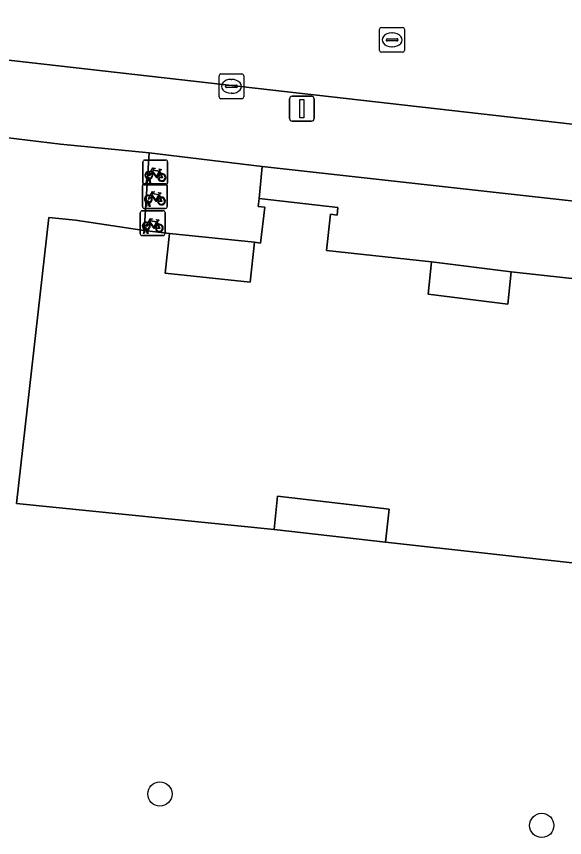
# Model space of a CAD drawing. Extents: x 161928 to 163071, y 386474 to 387428.
# Drawn here: x 162199.51 to 162221.63, y 386810.14 to 386843.27 of the extents above; entities that cross this region are included whole.
import ezdxf

# ---------------------------------------------------------------- set-up
doc = ezdxf.new("R2010")
doc.units = 0
for name, color, linetype in [('IMGEO_Boom', 7, 'Continuous'), ('IMGEO_Erf', 7, 'Continuous'), ('IMGEO_Fietsenrek', 7, 'Continuous'), ('IMGEO_Groenvoorziening', 7, 'Continuous'), ('IMGEO_Kolk', 7, 'Continuous'), ('IMGEO_Lichtmast', 7, 'Continuous'), ('IMGEO_Pand', 7, 'Continuous'), ('IMGEO_Pand_overbouw', 7, 'Continuous'), ('IMGEO_Rijbaan_lokaal_open', 7, 'Continuous'), ('IMGEO_Rioolput', 7, 'Continuous'), ('IMGEO_Voetpad_open', 7, 'Continuous')]:
    doc.layers.add(name, color=color, linetype=linetype)

msp = doc.modelspace()

# ---------------------------------------------------------------- linework, layer by layer
at = {"layer": 'IMGEO_Boom'}
for centre in [(162205.3, 386811.895), (162220.708, 386810.626)]:
    msp.add_circle(centre, 0.489, dxfattribs=at)
at = {"layer": 'IMGEO_Erf'}
for points in [[(162205.682, 386834.51), (162205.515, 386832.901), (162208.937, 386832.549), (162209.117, 386834.153)], [(162216.264, 386833.365), (162216.125, 386832.063), (162219.336, 386831.659), (162219.477, 386832.961)], [(162214.402, 386822.053), (162214.55, 386823.385), (162210.039, 386823.904), (162209.906, 386822.57)]]:
    msp.add_lwpolyline(points, close=True, dxfattribs=at)
at = {"layer": 'IMGEO_Fietsenrek'}
for p, q in [((162204.614, 386836.544), (162204.614, 386837.385)), ((162204.614, 386837.385), (162204.614, 386836.544)), ((162204.689, 386837.469), (162205.53, 386837.469)), ((162205.53, 386837.469), (162204.689, 386837.469)), ((162205.614, 386837.394), (162205.614, 386836.553)), ((162205.614, 386836.553), (162205.614, 386837.394)), ((162205.301, 386837.018), (162205.337, 386836.923)), ((162204.741, 386836.553), (162204.78, 386836.713)), ((162204.81, 386836.701), (162204.775, 386836.553)), ((162204.852, 386836.725), (162204.851, 386836.729)), ((162204.893, 386836.553), (162204.859, 386836.695)), ((162204.883, 386836.736), (162204.884, 386836.729)), ((162204.891, 386836.699), (162204.926, 386836.553)), ((162204.594, 386835.592), (162204.594, 386836.433)), ((162204.594, 386836.433), (162204.594, 386835.592)), ((162204.669, 386836.517), (162205.51, 386836.517)), ((162205.51, 386836.517), (162204.669, 386836.517)), ((162205.539, 386836.469), (162204.698, 386836.469)), ((162204.698, 386836.469), (162205.539, 386836.469)), ((162204.775, 386836.553), (162204.741, 386836.553)), ((162204.926, 386836.553), (162204.893, 386836.553)), ((162205.594, 386836.442), (162205.594, 386835.601)), ((162205.594, 386835.601), (162205.594, 386836.442)), ((162205.281, 386836.066), (162205.317, 386835.971)), ((162204.721, 386835.601), (162204.76, 386835.761)), ((162204.79, 386835.749), (162204.755, 386835.601)), ((162204.832, 386835.773), (162204.831, 386835.777)), ((162204.873, 386835.601), (162204.839, 386835.743)), ((162204.863, 386835.784), (162204.864, 386835.777)), ((162204.871, 386835.747), (162204.906, 386835.601)), ((162204.585, 386835.425), (162205.426, 386835.425)), ((162205.426, 386835.425), (162204.585, 386835.425)), ((162205.519, 386835.517), (162204.678, 386835.517)), ((162204.678, 386835.517), (162205.519, 386835.517)), ((162204.755, 386835.601), (162204.721, 386835.601)), ((162204.906, 386835.601), (162204.873, 386835.601)), ((162204.51, 386834.5), (162204.51, 386835.341)), ((162204.51, 386835.341), (162204.51, 386834.5)), ((162205.51, 386835.35), (162205.51, 386834.509)), ((162205.51, 386834.509), (162205.51, 386835.35)), ((162205.197, 386834.974), (162205.233, 386834.879)), ((162205.435, 386834.425), (162204.594, 386834.425)), ((162204.594, 386834.425), (162205.435, 386834.425)), ((162204.637, 386834.509), (162204.676, 386834.669)), ((162204.671, 386834.509), (162204.637, 386834.509)), ((162204.706, 386834.657), (162204.671, 386834.509)), ((162204.748, 386834.681), (162204.747, 386834.685)), ((162204.789, 386834.509), (162204.755, 386834.651)), ((162204.779, 386834.692), (162204.78, 386834.685)), ((162204.787, 386834.655), (162204.822, 386834.509)), ((162204.822, 386834.509), (162204.789, 386834.509))]:
    msp.add_line(p, q, dxfattribs=at)
for points in [[(162204.927, 386836.995), (162205.022, 386837.159), (162205.108, 386837.145), (162205.11, 386837.136), (162205.054, 386837.125), (162205.027, 386837.08), (162205.283, 386837.039)], [(162205.27, 386837.014), (162205.013, 386837.055), (162204.996, 386837.026), (162205.163, 386836.806), (162205.27, 386837.014)], [(162205.283, 386837.039), (162205.308, 386837.088), (162205.302, 386837.092), (162205.279, 386837.096), (162205.267, 386837.103), (162205.266, 386837.106), (162205.268, 386837.111), (162205.363, 386837.096), (162205.365, 386837.086), (162205.355, 386837.073), (162205.343, 386837.067), (162205.329, 386837.073), (162205.301, 386837.018)], [(162204.948, 386836.943), (162204.896, 386836.853), (162204.856, 386836.828), (162204.857, 386836.875), (162204.912, 386836.969)], [(162205.223, 386836.751), (162205.173, 386836.751), (162204.982, 386837.002), (162204.963, 386836.97)], [(162205.318, 386836.916), (162205.288, 386836.993), (162205.179, 386836.775), (162205.222, 386836.775)], [(162205.252, 386836.775), (162205.372, 386836.774), (162205.328, 386836.888)], [(162205.348, 386836.895), (162205.403, 386836.75), (162205.253, 386836.75)], [(162204.907, 386836.043), (162205.002, 386836.207), (162205.088, 386836.193), (162205.09, 386836.184), (162205.034, 386836.173), (162205.007, 386836.128), (162205.263, 386836.087)], [(162205.203, 386835.799), (162205.153, 386835.799), (162204.962, 386836.05), (162204.943, 386836.018)], [(162205.25, 386836.062), (162204.993, 386836.103), (162204.976, 386836.074), (162205.143, 386835.854), (162205.25, 386836.062)], [(162205.298, 386835.964), (162205.268, 386836.041), (162205.159, 386835.823), (162205.202, 386835.823)], [(162205.263, 386836.087), (162205.288, 386836.136), (162205.282, 386836.14), (162205.259, 386836.144), (162205.247, 386836.151), (162205.246, 386836.154), (162205.248, 386836.159), (162205.343, 386836.144), (162205.345, 386836.134), (162205.335, 386836.121), (162205.323, 386836.115), (162205.309, 386836.121), (162205.281, 386836.066)], [(162204.928, 386835.991), (162204.876, 386835.901), (162204.836, 386835.876), (162204.837, 386835.923), (162204.892, 386836.017)], [(162205.232, 386835.823), (162205.352, 386835.822), (162205.308, 386835.936)], [(162205.328, 386835.943), (162205.383, 386835.798), (162205.233, 386835.798)], [(162204.823, 386834.951), (162204.918, 386835.115), (162205.004, 386835.101), (162205.006, 386835.092), (162204.95, 386835.081), (162204.923, 386835.036), (162205.179, 386834.995)], [(162205.179, 386834.995), (162205.204, 386835.044), (162205.198, 386835.048), (162205.175, 386835.052), (162205.163, 386835.059), (162205.162, 386835.062), (162205.164, 386835.067), (162205.259, 386835.052), (162205.261, 386835.042), (162205.251, 386835.029), (162205.239, 386835.023), (162205.225, 386835.029), (162205.197, 386834.974)], [(162204.844, 386834.899), (162204.792, 386834.809), (162204.752, 386834.784), (162204.753, 386834.831), (162204.808, 386834.925)], [(162205.119, 386834.707), (162205.069, 386834.707), (162204.878, 386834.958), (162204.859, 386834.926)], [(162205.166, 386834.97), (162204.909, 386835.011), (162204.892, 386834.982), (162205.059, 386834.762), (162205.166, 386834.97)], [(162205.214, 386834.872), (162205.184, 386834.949), (162205.075, 386834.731), (162205.118, 386834.731)], [(162205.148, 386834.731), (162205.268, 386834.73), (162205.224, 386834.844)], [(162205.244, 386834.851), (162205.299, 386834.706), (162205.149, 386834.706)]]:
    msp.add_lwpolyline(points, dxfattribs=at)
for centre, radius, start, end in [((162204.692, 386837.391), 0.0779, 92.4484, 184.2845), ((162204.692, 386837.391), 0.0779, 92.4484, 184.2845), ((162205.536, 386837.391), 0.0779, 2.4484, 94.2845), ((162205.536, 386837.391), 0.0779, 2.4484, 94.2845), ((162204.854, 386836.854), 0.159, 62.6766, 242.1369), ((162204.854, 386836.854), 0.129, 63.3192, 238.903), ((162204.834, 386836.725), 0.0499, 12.8025, 158.6934), ((162204.854, 386836.854), 0.159, 253.9967, 271.7867), ((162204.834, 386836.725), 0.0174, 12.8025, 163.4502), ((162204.854, 386836.854), 0.129, 253.415, 269.0204), ((162204.854, 386836.854), 0.129, 283.6043, 43.4302), ((162204.854, 386836.854), 0.159, 283.5766, 46.6042), ((162205.381, 386836.77), 0.159, 113.3408, 178.3217), ((162205.381, 386836.77), 0.159, 187.0065, 105.7708), ((162205.381, 386836.77), 0.129, 113.923, 177.9556), ((162205.381, 386836.77), 0.129, 188.6715, 104.5883), ((162204.672, 386836.439), 0.0779, 92.4484, 184.2845), ((162204.672, 386836.439), 0.0779, 92.4484, 184.2845), ((162204.692, 386836.547), 0.0779, 182.4484, 274.2845), ((162204.692, 386836.547), 0.0779, 182.4484, 274.2845), ((162205.516, 386836.439), 0.0779, 2.4484, 94.2845), ((162205.516, 386836.439), 0.0779, 2.4484, 94.2845), ((162205.536, 386836.547), 0.0779, 272.4484, 4.2845), ((162205.536, 386836.547), 0.0779, 272.4484, 4.2845), ((162204.834, 386835.902), 0.159, 62.6766, 242.1369), ((162204.834, 386835.902), 0.129, 63.3192, 238.903), ((162204.814, 386835.773), 0.0499, 12.8025, 158.6934), ((162204.834, 386835.902), 0.159, 253.9967, 271.7867), ((162204.814, 386835.773), 0.0174, 12.8025, 163.4502), ((162204.834, 386835.902), 0.129, 253.415, 269.0204), ((162204.834, 386835.902), 0.129, 283.6043, 43.4302), ((162204.834, 386835.902), 0.159, 283.5766, 46.6042), ((162205.361, 386835.818), 0.159, 113.3408, 178.3217), ((162205.361, 386835.818), 0.159, 187.0065, 105.7708), ((162205.361, 386835.818), 0.129, 113.923, 177.9556), ((162205.361, 386835.818), 0.129, 188.6715, 104.5883), ((162204.588, 386835.347), 0.0779, 92.4484, 184.2845), ((162204.588, 386835.347), 0.0779, 92.4484, 184.2845), ((162204.672, 386835.595), 0.0779, 182.4484, 274.2845), ((162204.672, 386835.595), 0.0779, 182.4484, 274.2845), ((162205.432, 386835.347), 0.0779, 2.4484, 94.2845), ((162205.432, 386835.347), 0.0779, 2.4484, 94.2845), ((162205.516, 386835.595), 0.0779, 272.4484, 4.2845), ((162205.516, 386835.595), 0.0779, 272.4484, 4.2845), ((162204.75, 386834.81), 0.159, 62.6766, 242.1369), ((162204.75, 386834.81), 0.129, 63.3192, 238.903), ((162204.73, 386834.681), 0.0499, 12.8025, 158.6934), ((162204.75, 386834.81), 0.129, 283.6043, 43.4302), ((162204.75, 386834.81), 0.159, 283.5766, 46.6042), ((162205.277, 386834.726), 0.159, 113.3408, 178.3217), ((162205.277, 386834.726), 0.159, 187.0065, 105.7708), ((162205.277, 386834.726), 0.129, 113.923, 177.9556), ((162205.277, 386834.726), 0.129, 188.6715, 104.5883), ((162204.588, 386834.503), 0.0779, 182.4484, 274.2845), ((162204.588, 386834.503), 0.0779, 182.4484, 274.2845), ((162204.75, 386834.81), 0.159, 253.9967, 271.7867), ((162204.73, 386834.681), 0.0174, 12.8025, 163.4502), ((162204.75, 386834.81), 0.129, 253.415, 269.0204), ((162205.432, 386834.503), 0.0779, 272.4484, 4.2845), ((162205.432, 386834.503), 0.0779, 272.4484, 4.2845)]:
    msp.add_arc(centre, radius, start, end, dxfattribs=at)
at = {"layer": 'IMGEO_Groenvoorziening'}
msp.add_lwpolyline([(162248.285, 386818.306), (162214.402, 386822.053), (162209.906, 386822.57), (162199.517, 386823.609), (162200.816, 386835.147), (162201.901, 386835.039), (162204.666, 386834.631), (162204.873, 386837.764), (162201.286, 386838.107), (162198.164, 386838.487)], dxfattribs=at)
msp.add_lwpolyline([(162209.422, 386837.212), (162209.306, 386835.921), (162212.486, 386835.562), (162212.451, 386835.243), (162212.179, 386835.29), (162212.024, 386833.82), (162216.264, 386833.365), (162219.477, 386832.961), (162224.001, 386832.47), (162224.32, 386835.551)], close=True, dxfattribs=at)
at = {"layer": 'IMGEO_Kolk'}
for p, q in [((162207.686, 386840.019), (162207.686, 386840.871)), ((162207.761, 386840.945), (162208.613, 386840.945)), ((162208.174, 386840.725), (162208.199, 386840.725)), ((162208.687, 386840.871), (162208.687, 386840.019)), ((162207.945, 386840.439), (162207.945, 386840.451)), ((162208.383, 386840.402), (162207.985, 386840.402)), ((162207.988, 386840.488), (162208.386, 386840.488)), ((162208.429, 386840.451), (162208.429, 386840.439)), ((162208.197, 386840.165), (162208.172, 386840.165)), ((162208.613, 386839.945), (162207.761, 386839.945))]:
    msp.add_line(p, q, dxfattribs=at)
for points in [[(162207.686, 386840.019), (162207.686, 386840.871)], [(162207.761, 386840.945), (162208.613, 386840.945)], [(162208.687, 386840.871), (162208.687, 386840.019)], [(162208.613, 386839.945), (162207.761, 386839.945)]]:
    msp.add_lwpolyline(points, dxfattribs=at)
for centre, radius, start, end in [((162207.763, 386840.869), 0.0765, 91.552, 178.448), ((162207.763, 386840.869), 0.0765, 91.552, 178.448), ((162208.611, 386840.869), 0.0765, 1.552, 88.448), ((162208.611, 386840.869), 0.0765, 1.552, 88.448), ((162207.985, 386840.448), 0.0403, 85.8775, 175.7526), ((162207.982, 386840.438), 0.0366, 178.938, 274.7102), ((162208.386, 386840.445), 0.043, 264.8664, 352.4533), ((162208.39, 386840.45), 0.0386, 1.7309, 96.639), ((162207.763, 386840.021), 0.0765, 181.552, 268.448), ((162207.763, 386840.021), 0.0765, 181.552, 268.448), ((162208.611, 386840.021), 0.0765, 271.552, 358.448), ((162208.611, 386840.021), 0.0765, 271.552, 358.448)]:
    msp.add_arc(centre, radius, start, end, dxfattribs=at)
for centre, major_axis, ratio, start_param, end_param in [((162208.173, 386840.445), (-0.387, 0.002), 0.722429, 4.712389, 7.853982), ((162208.198, 386840.445), (-0.39, 0.002), 0.717154, 1.570796, 4.712389)]:
    msp.add_ellipse(centre, major_axis=major_axis, ratio=ratio, start_param=start_param, end_param=end_param, dxfattribs=at)
at = {"layer": 'IMGEO_Lichtmast'}
for p, q in [((162210.632, 386840.043), (162211.422, 386840.043)), ((162211.422, 386840.043), (162210.632, 386840.043)), ((162210.532, 386839.143), (162210.532, 386839.943)), ((162210.532, 386839.943), (162210.532, 386839.143)), ((162211.522, 386839.943), (162211.522, 386839.143)), ((162211.522, 386839.143), (162211.522, 386839.943)), ((162211.422, 386839.043), (162210.632, 386839.043)), ((162210.632, 386839.043), (162211.422, 386839.043))]:
    msp.add_line(p, q, dxfattribs=at)
msp.add_lwpolyline([(162210.952, 386839.918), (162211.102, 386839.918), (162211.102, 386839.168), (162210.952, 386839.168), (162210.952, 386839.918)], dxfattribs=at)
for centre, start, end in [((162210.632, 386839.943), 90, 180), ((162210.632, 386839.943), 90, 180), ((162211.422, 386839.943), 0, 90), ((162211.422, 386839.943), 360, 90), ((162210.632, 386839.143), 180, 270), ((162210.632, 386839.143), 180, 270), ((162211.422, 386839.143), 270, 0), ((162211.422, 386839.143), 270, 0)]:
    msp.add_arc(centre, 0.1, start, end, dxfattribs=at)
at = {"layer": 'IMGEO_Pand'}
msp.add_lwpolyline([(162224.001, 386832.47), (162219.477, 386832.961), (162219.336, 386831.659), (162216.125, 386832.063), (162216.264, 386833.365), (162212.024, 386833.82), (162212.179, 386835.29), (162212.451, 386835.243), (162212.486, 386835.562), (162209.306, 386835.921), (162209.27, 386835.603), (162209.528, 386835.574), (162209.364, 386834.117), (162209.117, 386834.153), (162208.937, 386832.549), (162205.515, 386832.901), (162205.682, 386834.51), (162204.666, 386834.631), (162201.901, 386835.039), (162200.816, 386835.147), (162199.517, 386823.609), (162209.906, 386822.57), (162210.039, 386823.904), (162214.55, 386823.385), (162214.402, 386822.053), (162248.285, 386818.306)], dxfattribs=at)
at = {"layer": 'IMGEO_Pand_overbouw'}
msp.add_lwpolyline([(162205.682, 386834.51), (162205.515, 386832.901), (162208.937, 386832.549), (162209.117, 386834.153)], close=True, dxfattribs=at)
at = {"layer": 'IMGEO_Rijbaan_lokaal_open'}
msp.add_lwpolyline([(162182.036, 386843.265), (162189.585, 386842.585), (162250, 386835.731), (162265.498, 386833.927), (162270.651, 386833.365)], dxfattribs=at)
at = {"layer": 'IMGEO_Rioolput'}
for p, q in [((162214.167, 386841.894), (162214.167, 386842.746)), ((162214.242, 386842.82), (162215.094, 386842.82)), ((162215.168, 386842.746), (162215.168, 386841.894)), ((162214.426, 386842.314), (162214.426, 386842.326)), ((162214.469, 386842.363), (162214.867, 386842.363)), ((162214.655, 386842.6), (162214.68, 386842.6)), ((162214.91, 386842.326), (162214.91, 386842.314)), ((162214.864, 386842.277), (162214.466, 386842.277)), ((162214.678, 386842.04), (162214.653, 386842.04)), ((162215.094, 386841.82), (162214.242, 386841.82))]:
    msp.add_line(p, q, dxfattribs=at)
for points in [[(162214.167, 386841.894), (162214.167, 386842.746)], [(162214.242, 386842.82), (162215.094, 386842.82)], [(162215.168, 386842.746), (162215.168, 386841.894)], [(162215.094, 386841.82), (162214.242, 386841.82)]]:
    msp.add_lwpolyline(points, dxfattribs=at)
for centre, radius, start, end in [((162214.244, 386842.744), 0.0765, 91.552, 178.448), ((162214.244, 386842.744), 0.0765, 91.552, 178.448), ((162215.092, 386842.744), 0.0765, 1.552, 88.448), ((162215.092, 386842.744), 0.0765, 1.552, 88.448), ((162214.466, 386842.323), 0.0403, 85.8775, 175.7526), ((162214.871, 386842.325), 0.0386, 1.7309, 96.639), ((162214.463, 386842.313), 0.0366, 178.938, 274.7102), ((162214.867, 386842.32), 0.043, 264.8664, 352.4533), ((162214.244, 386841.896), 0.0765, 181.552, 268.448), ((162214.244, 386841.896), 0.0765, 181.552, 268.448), ((162215.092, 386841.896), 0.0765, 271.552, 358.448), ((162215.092, 386841.896), 0.0765, 271.552, 358.448)]:
    msp.add_arc(centre, radius, start, end, dxfattribs=at)
for centre, major_axis, ratio, start_param, end_param in [((162214.654, 386842.32), (-0.387, 0.002), 0.722429, 4.712389, 7.853982), ((162214.679, 386842.32), (-0.39, 0.002), 0.717154, 1.570796, 4.712389)]:
    msp.add_ellipse(centre, major_axis=major_axis, ratio=ratio, start_param=start_param, end_param=end_param, dxfattribs=at)
at = {"layer": 'IMGEO_Voetpad_open'}
for points in [[(162270.651, 386833.365), (162265.498, 386833.927), (162250, 386835.731), (162189.585, 386842.585)], [(162198.164, 386838.487), (162201.286, 386838.107), (162204.873, 386837.764), (162209.422, 386837.212), (162224.32, 386835.551), (162228.596, 386835.081), (162243.543, 386833.377), (162247.85, 386832.905), (162261.121, 386831.39), (162269.065, 386830.519)]]:
    msp.add_lwpolyline(points, dxfattribs=at)
msp.add_lwpolyline([(162204.873, 386837.764), (162204.666, 386834.631), (162205.682, 386834.51), (162209.117, 386834.153), (162209.364, 386834.117), (162209.528, 386835.574), (162209.27, 386835.603), (162209.306, 386835.921), (162209.422, 386837.212)], close=True, dxfattribs=at)

doc.saveas('drawing.dxf')
